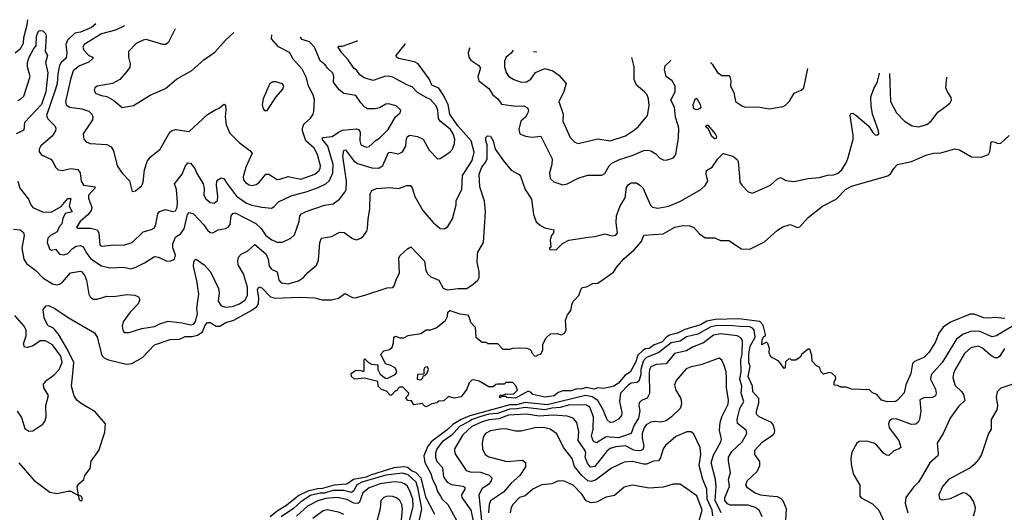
# Model space of a CAD drawing. Extents: x 1690054 to 1842981, y 782881 to 914114.
# Tile 353 of 656: x 1741849 to 1748911, y 908300 to 911833. Entities that reach past the tile are written whole.
import ezdxf

# ---------------------------------------------------------------- set-up
doc = ezdxf.new("R2010")
doc.units = 0

msp = doc.modelspace()

# ---------------------------------------------------------------- linework, layer by layer
at = {"layer": '0CON10XD'}
for points in [[(1741817.3, 911595), (1741855, 911625.5), (1741876.1, 911665), (1741879.3, 911705), (1741903.4, 911795), (1741906.7, 911832.7)], [(1742395.3, 911802.1), (1742365, 911776.2), (1742285, 911742.6), (1742244.4, 911735), (1742191.5, 911685), (1742180.9, 911655), (1742188.1, 911598.1), (1742182.9, 911557.1), (1742146.4, 911525), (1742134.8, 911505.2), (1742121.8, 911445), (1742117.5, 911375), (1742105.5, 911334.5), (1742040.3, 911145), (1742051.3, 911121.3), (1742101.5, 911071.5), (1742108.1, 911055), (1742105.6, 911035), (1742081.8, 910998.2), (1742001.7, 910928.3), (1741989.2, 910905), (1741988, 910885), (1742005, 910864.2), (1742072.6, 910832.6), (1742087.5, 910815), (1742106, 910775), (1742125.7, 910755.7), (1742155, 910750.6), (1742215, 910764.4), (1742265, 910758), (1742282.5, 910735), (1742290.6, 910675), (1742306.2, 910646.2), (1742390, 910635), (1742387.9, 910625), (1742343.2, 910575), (1742343, 910553), (1742367, 910487), (1742362.5, 910465), (1742337.6, 910432.4), (1742281.9, 910385), (1742256.7, 910345), (1742268.3, 910338.3), (1742357.4, 910337.4), (1742404.6, 910324.6), (1742417.7, 910305), (1742424.5, 910215), (1742437.4, 910207.4), (1742525, 910219.3), (1742595, 910216.8), (1742654.6, 910235.4), (1742735, 910310.8), (1742795, 910327.5), (1742815, 910340), (1742825.9, 910364.1), (1742839.7, 910440.3), (1742852.2, 910457.8), (1742895, 910471.2), (1742945, 910457.8), (1742967, 910463), (1742978.7, 910485), (1742981, 910525), (1742974.2, 910615), (1742959.6, 910655), (1743013.3, 910725), (1743037.8, 910785), (1743055, 910806.7), (1743075, 910804.3), (1743105.4, 910765.4), (1743116.9, 910735), (1743164.3, 910655), (1743171.2, 910621.2), (1743169.4, 910575), (1743185, 910549.2), (1743215, 910522.9), (1743245, 910518.1), (1743266.7, 910535), (1743271.1, 910565), (1743260, 910645), (1743264, 910675), (1743271.2, 910685), (1743295, 910698), (1743315, 910692.5), (1743332.4, 910662.4), (1743405, 910566.8), (1743475, 910516.7), (1743515, 910501.4), (1743585, 910487.1), (1743655, 910481.2), (1743675, 910492.2), (1743705, 910526.1), (1743795, 910570.6), (1743910.5, 910599.5), (1743990.7, 910629.3), (1744045.2, 910654.8), (1744071.7, 910678.3), (1744095.2, 910734.8), (1744097.4, 910795), (1744059, 910925), (1744017.8, 910975), (1744025, 910988), (1744089.2, 910995), (1744135, 911026.8), (1744165, 911039.6), (1744265, 911050), (1744278.6, 911045), (1744291.8, 911025), (1744288.2, 910965), (1744296.7, 910935), (1744335, 910919.5), (1744355, 910924.4), (1744377.3, 910942.7), (1744397.8, 910965), (1744431.8, 910985), (1744492.9, 911045), (1744543.3, 911136.7), (1744576.7, 911165), (1744583.3, 911185), (1744549.2, 911215), (1744495, 911228.2), (1744475, 911226.2), (1744428.7, 911201.3), (1744395, 911192.6), (1744345, 911192.7), (1744324.4, 911205), (1744295.3, 911235.3), (1744259.8, 911289.8), (1744173.5, 911303.5), (1744140.6, 911330.6), (1744100.3, 911385), (1744102.3, 911425), (1744095, 911448.1), (1744055.6, 911485), (1744039.9, 911509.9), (1744005, 911538.6), (1743963.6, 911635), (1743927.5, 911675), (1743875, 911691.8), (1743863.8, 911705), (1743865.1, 911710)], [(1742600.4, 911789.2), (1742535, 911758.4), (1742435, 911732.1), (1742311.5, 911655), (1742302.1, 911635), (1742308.5, 911615), (1742345, 911577.1), (1742373.3, 911565), (1742373.8, 911555), (1742345, 911527.1), (1742277.4, 911502.6), (1742231.8, 911465), (1742212.5, 911405), (1742178.2, 911245), (1742182.7, 911222.7), (1742206.6, 911206.6), (1742295, 911193.2), (1742345.8, 911175.8), (1742366.9, 911155), (1742374.4, 911135), (1742370, 911115), (1742304.4, 911015), (1742309.2, 910975), (1742325, 910955.8), (1742354.6, 910944.6), (1742475, 910937.8), (1742505, 910920), (1742522.5, 910892.5), (1742548.6, 910785), (1742585, 910731.2), (1742636.1, 910676.1), (1742655, 910600), (1742680, 910605), (1742725.8, 910644.2), (1742733.6, 910666.4), (1742743.8, 910755), (1742764.1, 910815.9), (1742784.3, 910845.7), (1742855.6, 910904.4), (1742925, 911026), (1742941.5, 911038.5), (1742965.7, 911044.3), (1743065, 911030), (1743195, 911153.3), (1743255, 911188.8), (1743275, 911196.7), (1743315, 911227.5), (1743325, 911220), (1743328, 911185), (1743322, 911135), (1743329.3, 911079.3), (1743355, 911020), (1743423, 910953), (1743500, 910895), (1743515.9, 910875.9), (1743471.8, 910775), (1743452.7, 910705), (1743454.5, 910685), (1743468.1, 910665), (1743495, 910647.3), (1743515, 910644.5), (1743545, 910650), (1743565, 910661.9), (1743615, 910726), (1743635, 910725.7), (1743695, 910687.5), (1743715, 910688.6), (1743775, 910708.9), (1743865, 910690), (1743965, 910724.6), (1743995, 910749.4), (1744004.5, 910765), (1744006.1, 910785), (1743984.7, 910865), (1743961.2, 910911.2), (1743902.1, 910965), (1743877.9, 911035), (1743876.5, 911055), (1743886.3, 911083.7), (1743935, 911126.2), (1743953.8, 911155), (1743958.8, 911175), (1743962.7, 911257.3), (1743954.4, 911295), (1743920, 911355), (1743906.8, 911415), (1743875, 911478.9), (1743810.6, 911550.6), (1743785, 911596.9), (1743705, 911638.8), (1743655.6, 911695), (1743658.2, 911723)], [(1741835, 911254), (1741855, 911262.1), (1741878.2, 911285), (1741924.2, 911425), (1741904.3, 911495.7), (1741904.3, 911525), (1741917.1, 911565), (1741949.7, 911625), (1741968.1, 911645), (1741969.2, 911715), (1741985, 911751.2), (1741995, 911756), (1742015, 911752.5), (1742034.2, 911734.2), (1742038.1, 911715), (1742030.9, 911605), (1742047.3, 911575), (1742033.9, 911525), (1742050.5, 911450.5), (1742037.3, 911315), (1742005.1, 911225), (1741884.3, 911095), (1741879.4, 911040.6), (1741822.6, 911015)], [(1742964.2, 911766.4), (1742913.6, 911666.4), (1742895, 911655.6), (1742875, 911655.6), (1742755, 911690), (1742735, 911686.9), (1742685, 911661.9), (1742629.4, 911605), (1742628.6, 911565), (1742642.5, 911515), (1742637.8, 911492.2), (1742618.6, 911461.4), (1742566.2, 911405), (1742515, 911374.2), (1742405, 911356), (1742388.8, 911345), (1742382, 911325), (1742394.5, 911304.5), (1742435, 911288.9), (1742475, 911282.9), (1742523.6, 911253.6), (1742585, 911202), (1742665, 911217.5), (1742785, 911291.4), (1742895, 911340), (1742972.8, 911407.2), (1743082.6, 911467.4), (1743169.2, 911545), (1743249.2, 911600.8), (1743325, 911686), (1743386, 911740)], [(1741805, 910329.4), (1741853.3, 910325), (1741876.9, 910306.9), (1741880, 910285), (1741864.4, 910195), (1741879.4, 910115), (1741896.9, 910085), (1741964.2, 910034.2), (1742015, 909980.5), (1742085, 909938.1), (1742115, 909931.9), (1742135, 909937.1), (1742155, 909951.4), (1742212.4, 910017.6), (1742285, 910030), (1742295.5, 910025), (1742316.7, 909995), (1742328.2, 909965), (1742344.6, 909864.6), (1742354.6, 909844.6), (1742375, 909829.4), (1742405, 909828.9), (1742475, 909850.5), (1742525, 909847.9), (1742615, 909861.9), (1742675, 909857.5), (1742700, 909845), (1742711.2, 909825), (1742698.6, 909795), (1742641.1, 909735), (1742590.6, 909665), (1742584.2, 909635), (1742588.8, 909605), (1742599.3, 909589.3), (1742635, 909589.2), (1742725, 909619.1), (1742815, 909633.5), (1742855, 909650.7), (1742915, 909671.2), (1743015, 909659.5), (1743075, 909643.3), (1743095, 909650), (1743110, 909665), (1743125.4, 909725), (1743120.3, 909765), (1743132.9, 909865), (1743119.2, 909959.2), (1743094.7, 910065), (1743096.9, 910095), (1743105, 910111.2), (1743115, 910116.2), (1743173.1, 910075), (1743218.5, 910025), (1743275.2, 909905.2), (1743278.8, 909875), (1743272.4, 909815), (1743295, 909781.1), (1743325, 909771.1), (1743375, 909775.3), (1743426.5, 909795), (1743465.7, 909824.3), (1743482.9, 909855), (1743482.1, 909915), (1743455, 910009.2), (1743415.4, 910075), (1743412.5, 910105), (1743419.5, 910129.5), (1743438.1, 910151.9), (1743485, 910175.5), (1743535, 910221.2), (1743615, 910152.7), (1743630.8, 910115), (1743637.2, 910065), (1743655, 910044.6), (1743695, 910024), (1743708.6, 909965), (1743724.2, 909945), (1743775, 909937.7), (1743849.3, 909960.7), (1743885, 909984.4), (1743915, 910018.6), (1743977.4, 910072.6), (1743992.1, 910107.9), (1744001.2, 910235), (1744014.6, 910265.4), (1744085, 910278.8), (1744145, 910310), (1744175.4, 910305.4), (1744235, 910262.5), (1744265, 910254), (1744295, 910266.2), (1744315, 910283.3), (1744338, 910315), (1744344.5, 910335.5), (1744347.5, 910405), (1744360.4, 910475), (1744362.9, 910585), (1744375, 910608), (1744408.5, 910621.5), (1744505, 910629.4), (1744565, 910621.4), (1744625, 910644.2), (1744652.7, 910642.7), (1744665, 910627.5), (1744682.2, 910565), (1744740.6, 910465), (1744815, 910378.8), (1744865, 910336.2), (1744895, 910333.3), (1744920.5, 910349.5), (1744952.5, 910405), (1744978.9, 910505), (1744980, 910535), (1745019.5, 910615), (1745025.5, 910715), (1745095, 910823.1), (1745108.3, 910881.7), (1745086.2, 910965), (1744991.9, 911071.9), (1744933.3, 911155), (1744921.7, 911225), (1744886.9, 911295), (1744855, 911342.5), (1744805, 911363.9), (1744785, 911409.6), (1744706.7, 911516.7), (1744680.8, 911530.8), (1744566.7, 911555), (1744552, 911565), (1744550, 911575), (1744612.9, 911657.1), (1744613.4, 911663.1)], [(1741835.6, 910675), (1741850, 910625), (1741912.9, 910545), (1741928, 910505), (1741943.8, 910485), (1742012.5, 910455), (1742075, 910453.1), (1742145.9, 910494.1), (1742195, 910551.5), (1742215, 910551.4), (1742203.2, 910495), (1742225.3, 910455), (1742175, 910442.4), (1742157.5, 910407.5), (1742151.7, 910368.3), (1742132.7, 910347.3), (1742118.5, 910311.5), (1742069.1, 910285), (1742051.3, 910265), (1742046.2, 910235), (1742065, 910184.4), (1742075, 910180), (1742105, 910186.5), (1742135, 910151.5), (1742165, 910146.1), (1742195, 910155.4), (1742228.5, 910191.5), (1742255, 910208.9), (1742285, 910213.9), (1742305, 910203.3), (1742330.2, 910155), (1742358.8, 910118.8), (1742435, 910066.5), (1742495, 910052.5), (1742595, 910057.1), (1742645, 910046.7), (1742682.6, 910057.4), (1742745, 910089.6), (1742815, 910135.6), (1742845, 910130.6), (1742905, 910101.2), (1742933.3, 910103.3), (1742960, 910115), (1742967.5, 910145), (1742946.8, 910196.8), (1742946.8, 910225), (1742967.6, 910272.4), (1743005, 910300.4), (1743028, 910332), (1743052.7, 910435), (1743065, 910449.2), (1743095, 910440), (1743168.2, 910365), (1743195, 910322.5), (1743215, 910307.5), (1743235, 910304), (1743273.3, 910325), (1743325, 910335.6), (1743344.6, 910345.4), (1743357.8, 910365), (1743366.2, 910425), (1743377.1, 910442.9), (1743395, 910447.1), (1743541.9, 910371.9), (1743580.4, 910335), (1743615, 910285.5), (1743656.7, 910255), (1743695, 910237.2), (1743735, 910237.5), (1743794.2, 910265), (1743819.5, 910290.5), (1743852.9, 910385), (1743857.5, 910425), (1743870.7, 910439.3), (1743902.6, 910457.4), (1744035, 910502.2), (1744098.3, 910511.7), (1744142.5, 910545), (1744181.4, 910595), (1744189.4, 910615), (1744192.2, 910675), (1744180.4, 910755), (1744166.6, 910853.4), (1744175, 910895.8), (1744185, 910900), (1744242.8, 910822.8), (1744271.2, 910801.2), (1744375, 910770), (1744425, 910768.5), (1744453.9, 910786.1), (1744495, 910879.4), (1744505, 910882.7), (1744565, 910871.8), (1744595, 910885.6), (1744618.2, 910925), (1744620, 910965), (1744628, 910992), (1744646.2, 911003.8), (1744703.3, 910995), (1744742, 910975), (1744787, 910897), (1744845, 910836), (1744865, 910837.1), (1744935, 910881.9), (1744952.2, 910905), (1744967.3, 910945), (1744970, 910975), (1744957.3, 911015), (1744938.8, 911045), (1744863.8, 911105), (1744853.2, 911125), (1744847.9, 911185), (1744836, 911215), (1744795, 911261), (1744765.2, 911275.2), (1744701.1, 911311.1), (1744665, 911350.5), (1744625, 911364.4), (1744525, 911419.5), (1744495, 911427.7), (1744464.6, 911425.4), (1744385, 911397.7), (1744320.8, 911415), (1744287.8, 911437.8), (1744267.4, 911467.4), (1744245, 911485.7), (1744205.6, 911545), (1744158.8, 911595), (1744132, 911635), (1744136.7, 911643.3), (1744165, 911642.5), (1744265, 911679.6), (1744272, 911684.5)], [(1745073.3, 911634.3), (1745074.5, 911625), (1745064.5, 911594.5), (1745070, 911565), (1745085, 911541.9), (1745142.5, 911505), (1745153.3, 911485), (1745135.6, 911425), (1745143.3, 911395), (1745215, 911339.4), (1745241.5, 911295), (1745278.5, 911265), (1745305, 911226.9), (1745406.6, 911213.4), (1745465, 911215.4), (1745491.8, 911201.8), (1745497.8, 911185), (1745493.5, 911165), (1745477.3, 911132.7), (1745443.5, 911105), (1745428.1, 911045), (1745436, 911015), (1745477.7, 910997.7), (1745525, 910990), (1745587.4, 910997.4), (1745668.5, 910835), (1745666.8, 910795), (1745649.6, 910735), (1745653.3, 910693.3), (1745681.1, 910671.1), (1745745, 910648.1), (1745775, 910655.6), (1745855, 910695.5), (1745925, 910718.1), (1746025, 910717.5), (1746045, 910729.2), (1746076.1, 910785), (1746095, 910802.8), (1746150.1, 910829.9), (1746241.4, 910858.6), (1746325, 910893.6), (1746355, 910897.9), (1746375, 910892.9), (1746410.5, 910870.5), (1746440.2, 910840.2), (1746465, 910827.5), (1746485, 910826), (1746538.3, 910841.7), (1746555.8, 910865), (1746575.4, 910984.6), (1746576.2, 911055), (1746570.5, 911080.5), (1746553.7, 911133.7), (1746545.7, 911205.7), (1746518.5, 911255), (1746549.6, 911315), (1746549.5, 911355), (1746529.4, 911395), (1746485.3, 911425.3), (1746472.9, 911475), (1746477.9, 911502.1), (1746515, 911534.2), (1746518.3, 911543.7)], [(1745388.1, 911614.5), (1745375, 911593.4), (1745337.3, 911565), (1745327.1, 911535), (1745325.6, 911494.4), (1745337.3, 911455), (1745355, 911428.6), (1745394, 911405), (1745444.6, 911384.6), (1745485, 911386.7), (1745515, 911406.7), (1745548.6, 911455), (1745615, 911481.9), (1745674, 911465), (1745715, 911435.7), (1745769.2, 911375), (1745748.6, 911311.4), (1745715.8, 911245), (1745747.5, 911155), (1745745.7, 911105), (1745798.3, 910988.3), (1745831.2, 910955), (1745855, 910946), (1745995, 910977.5), (1746085, 910964.4), (1746195, 910999.2), (1746252.2, 911037.8), (1746285.6, 911065), (1746350.8, 911145), (1746363.5, 911215), (1746360, 911265), (1746349.4, 911295), (1746330, 911315), (1746273.6, 911363.6), (1746256.9, 911405), (1746255.7, 911495), (1746238.5, 911561.2)], [(1745533.5, 911605.4), (1745555, 911602.9), (1745556.7, 911604)], [(1746803.1, 911525.8), (1746815, 911514.3), (1746855, 911454.4), (1746885, 911433.1), (1746935, 911431.9), (1746942.7, 911422.7), (1746949.5, 911395), (1746946.4, 911355), (1746970.2, 911310.2), (1746984.2, 911245), (1747032.6, 911212.6), (1747055, 911205.7), (1747145, 911208), (1747225, 911194), (1747325, 911211.2), (1747340.7, 911219.3), (1747370.5, 911249.5), (1747404.3, 911305.7), (1747455, 911327.1), (1747474, 911345), (1747501.3, 911482.1)], [(1741843.3, 908655), (1741950.2, 908530.2), (1742064.2, 908445), (1742114.5, 908435.5), (1742195, 908452.5), (1742215, 908451.2), (1742270, 908420), (1742272.5, 908395), (1742285, 908382.5), (1742297.5, 908385), (1742296.1, 908406.1), (1742285, 908417.5), (1742270, 908420), (1742261.2, 908485), (1742273.8, 908505), (1742310, 908535), (1742316.4, 908563.6), (1742354.3, 908615), (1742362.7, 908667.3), (1742416.8, 908743.2), (1742458.6, 908875), (1742464, 908934), (1742389.4, 909019.4), (1742289.2, 909079.2), (1742258.1, 909105), (1742240.8, 909135), (1742220.6, 909205), (1742230.8, 909295), (1742237.3, 909375), (1742193.1, 909463.1), (1742127.8, 909577.8), (1742090.4, 909620.4), (1742050.3, 909640.3), (1742023.8, 909695), (1742017.5, 909755), (1742039.5, 909780.5), (1742055, 909782.5), (1742101.2, 909761.2), (1742195.8, 909695.8), (1742385, 909588), (1742405.5, 909555.5), (1742437.1, 909425), (1742457.8, 909405), (1742485, 909392.3), (1742615, 909361.2), (1742653.8, 909366.2), (1742729.4, 909410.6), (1742815, 909501.5), (1742929.4, 909539.4), (1742995, 909541.6), (1743035, 909561.2), (1743085, 909560.4), (1743125, 909569.7), (1743159.7, 909595), (1743178.4, 909641.6), (1743195, 909661.9), (1743215, 909662.2), (1743258, 909635), (1743285, 909635.3), (1743328.4, 909661.6), (1743385, 909678.7), (1743515, 909750.6), (1743549.8, 909775), (1743561.2, 909795), (1743563.3, 909835), (1743553.7, 909896.3), (1743565, 909917.1), (1743585, 909910), (1743647.9, 909845), (1743682.5, 909835), (1743855, 909843.8), (1743965, 909837.3), (1744015, 909823.6), (1744085, 909823.8), (1744135.4, 909834.6), (1744181.7, 909868.3), (1744235, 909840), (1744255, 909837.5), (1744325, 909858), (1744485, 909908.8), (1744525, 909913.3), (1744535, 909923.3), (1744551.1, 909975), (1744573.3, 910015), (1744569.2, 910125), (1744578.8, 910141.2), (1744630.3, 910189.7), (1744655, 910203.8), (1744751.5, 910101.5), (1744761.4, 910035), (1744777.2, 910007.2), (1744797.9, 909987.9), (1744854.2, 909965), (1744886.3, 909906.3), (1744915, 909895.6), (1744995, 909905.4), (1745055, 909905.6), (1745102, 909935), (1745135, 909964), (1745145.6, 909985), (1745145.7, 910024.3), (1745130.6, 910095), (1745131.4, 910145), (1745135.8, 910165), (1745175.4, 910235), (1745190, 910455), (1745181.7, 910531.7), (1745148.9, 910635), (1745144.1, 910724.1), (1745163.1, 910775), (1745190.8, 910809.2), (1745201.2, 910835), (1745200.8, 910935), (1745192, 910965), (1745193, 910987), (1745205, 911000), (1745225, 910996.7), (1745245, 910963.3), (1745260, 910905), (1745319.7, 910819.7), (1745375, 910753.8), (1745432.3, 910722.3), (1745441.2, 910711.2), (1745474.7, 910614.7), (1745519.1, 910545), (1745534.5, 910434.5), (1745553.4, 910383.4), (1745585, 910356.2), (1745615, 910341.2), (1745680, 910325), (1745677.5, 910305), (1745663.3, 910285), (1745653.3, 910255), (1745657.5, 910202.5), (1745650, 910195), (1745651.7, 910181.7), (1745700, 910185), (1745742.7, 910227.3), (1745787.7, 910252.3), (1745927.7, 910272.3), (1745975, 910276.7), (1746045, 910296.2), (1746095, 910283.8), (1746125, 910287.5), (1746136, 910305), (1746126.9, 910376.9), (1746128.7, 910425), (1746155, 910498.6), (1746190.6, 910555), (1746200.9, 910629.1), (1746215, 910650), (1746235, 910663.8), (1746272.3, 910662.3), (1746305, 910641.2), (1746317.5, 910627.5), (1746372.7, 910502.7), (1746388.3, 910488.3), (1746425, 910482), (1746505, 910495.8), (1746588.2, 910531.8), (1746735, 910615.8), (1746765.4, 910644.6), (1746784.3, 910675), (1746772.5, 910725), (1746775, 910751.2), (1746816.7, 910775), (1746856.2, 910835), (1746895, 910872.5), (1746964.3, 910854.3), (1746995, 910831.2), (1747001.9, 910815), (1747012.1, 910707.9), (1747015, 910667.5), (1747028.6, 910645), (1747075, 910598), (1747105, 910589.2), (1747234.2, 910645.8), (1747285, 910691.2), (1747305, 910702), (1747345, 910679.5), (1747405, 910671.2), (1747505, 910693.8), (1747585, 910700.5), (1747642.4, 910717.6), (1747685, 910720), (1747715, 910729.4), (1747745.6, 910755), (1747778.1, 910811.9), (1747792.2, 910845), (1747825.8, 910975), (1747826.9, 911005), (1747804.4, 911145), (1747810.5, 911159.5), (1747825, 911161.2), (1747845, 911149.2), (1747938.9, 911068.9), (1747965.8, 911025), (1747985, 911006), (1747995.7, 911004.3), (1748010, 911015), (1748008.9, 911035), (1747966.3, 911156.3), (1747955.4, 911215.4), (1747953.2, 911276.8), (1747975, 911338.8), (1747999.6, 911380.4), (1748015, 911450.1)], [(1748087.2, 911445.7), (1748095.7, 911245), (1748137.5, 911165), (1748195, 911104.2), (1748251.3, 911071.3), (1748295, 911064.3), (1748355, 911080), (1748385.8, 911105), (1748435, 911170), (1748495, 911212), (1748522.4, 911237.6), (1748531.4, 911255), (1748530, 911275), (1748500.3, 911320.3), (1748492.6, 911345), (1748497.7, 911420.3)], [(1743625, 911182.5), (1743689.5, 911280.5), (1743737.5, 911335), (1743743.3, 911355), (1743735, 911372.5), (1743685, 911386.7), (1743665, 911386.7), (1743643.8, 911375), (1743596, 911265), (1743588.8, 911225), (1743595, 911192.5), (1743605, 911182.5), (1743625, 911182.5)], [(1746705, 911186.7), (1746685, 911193.3), (1746680.8, 911200.8), (1746679.4, 911225), (1746695, 911267.5), (1746705, 911267.5), (1746730, 911225), (1746733.8, 911205), (1746725, 911192.5), (1746705, 911186.7)], [(1746835, 910977.5), (1746813.3, 910995), (1746788.8, 911048.8), (1746770, 911065), (1746773.9, 911076.1), (1746785, 911077.5), (1746836.9, 911015), (1746847.5, 910995), (1746845, 910980), (1746835, 910977.5)], [(1748915, 909690), (1748842.4, 909697.6), (1748797.4, 909692.6), (1748765, 909694.5), (1748695, 909720), (1748665, 909720), (1748525, 909662.7), (1748472.3, 909627.7), (1748440.8, 909585), (1748415, 909518.6), (1748370.8, 909445), (1748335, 909411.1), (1748267.9, 909382.1), (1748251.9, 909368.1), (1748240.8, 909295), (1748205.8, 909215), (1748192.7, 909157.3), (1748145, 909103.8), (1748130, 909095), (1748073, 909093), (1748030, 909105), (1747997.5, 909145), (1747965, 909157.5), (1747945, 909177.5), (1747815, 909183.3), (1747776.4, 909196.4), (1747738.3, 909198.3), (1747715, 909210), (1747691.7, 909211.7), (1747690, 909235), (1747701.7, 909258.3), (1747700, 909275), (1747675, 909297.5), (1747655, 909302.5), (1747615, 909290), (1747595, 909310), (1747588.3, 909338.3), (1747565, 909350), (1747533, 909383), (1747530, 909425), (1747515, 909470), (1747505, 909470), (1747460, 909435), (1747446.4, 909413.6), (1747415, 909390), (1747385, 909390), (1747378.3, 909398.3), (1747365, 909400), (1747341.7, 909378.3), (1747340, 909335), (1747331.7, 909331.7), (1747293, 909383), (1747237.5, 909415), (1747223.6, 909443.6), (1747227.5, 909475), (1747215, 909510), (1747205, 909520), (1747171.7, 909501.7), (1747175, 909536.7), (1747185, 909557.5), (1747197.5, 909565), (1747197.5, 909575), (1747181.9, 909641.9), (1747158.3, 909668.3), (1747006.9, 909686.9), (1746837.3, 909682.7), (1746778.6, 909671.4), (1746731.4, 909645), (1746618.6, 909611.4), (1746567.1, 909585), (1746510.8, 909569.2), (1746491.3, 909558.7), (1746455, 909520.8), (1746399.8, 909500.2), (1746365, 909475.5), (1746338.3, 909471.7), (1746319.4, 909460.6), (1746283.6, 909426.4), (1746266.7, 909375), (1746227.5, 909305), (1746188.1, 909281.9), (1746144.2, 909225), (1746110, 909205), (1746082.3, 909197.7), (1746035, 909188.8), (1745996.4, 909193.6), (1745967.3, 909182.7), (1745914, 909194), (1745873.6, 909183.6), (1745845, 909185.8), (1745805, 909170.8), (1745745, 909170), (1745711.7, 909158.3), (1745682.5, 909135), (1745615, 909126.7), (1745530, 909145), (1745518.3, 909158.3), (1745495, 909167.5), (1745405, 909118.8), (1745343.9, 909123.9), (1745335, 909130), (1745305, 909130), (1745295, 909120), (1745290, 909125), (1745295, 909140), (1745315, 909140), (1745335, 909150), (1745391.7, 909148.3), (1745420, 909175), (1745407, 909207), (1745385, 909230), (1745335, 909230), (1745325, 909220), (1745275, 909220), (1745263, 909217), (1745245, 909200), (1745215, 909200), (1745145, 909240), (1745105, 909250), (1745093, 909247), (1745071.7, 909228.3), (1745057, 909183), (1745015, 909127.5), (1744965, 909117.5), (1744925, 909130), (1744891.7, 909098.3), (1744855, 909096.7), (1744840, 909085), (1744805, 909077.5), (1744765, 909057.5), (1744755, 909060), (1744735, 909080), (1744675, 909070), (1744658.3, 909098.3), (1744631.7, 909101.7), (1744620, 909115), (1744620, 909125), (1744638.3, 909141.7), (1744640, 909155), (1744597, 909197), (1744573, 909197), (1744560, 909185), (1744555, 909170), (1744545, 909170), (1744515, 909140), (1744505, 909140), (1744479.3, 909169.3), (1744445, 909180), (1744420, 909205), (1744418.3, 909238.3), (1744321.7, 909261.7), (1744273.6, 909256.4), (1744250, 909255), (1744230, 909275), (1744227.5, 909295), (1744260.7, 909319.3), (1744295, 909317.5), (1744315, 909310), (1744320, 909315), (1744320, 909395), (1744325, 909400), (1744350, 909375), (1744373, 909363), (1744418.3, 909358.3), (1744417.5, 909325), (1744435, 909290), (1744471.7, 909261.7), (1744485, 909260), (1744541.2, 909288.8), (1744553.3, 909305), (1744543.3, 909333.3), (1744511.7, 909351.7), (1744473.6, 909363.6), (1744440, 909435), (1744461.7, 909458.3), (1744501.7, 909468.3), (1744520, 909485), (1744530, 909515), (1744532.5, 909555), (1744545, 909562.5), (1744575, 909550), (1744605, 909550), (1744635, 909567.5), (1744727, 909583), (1744765, 909607.5), (1744795, 909607.5), (1744835, 909623.3), (1744902.5, 909675), (1744917, 909703), (1744920, 909735), (1744935, 909747.5), (1745005, 909722.5), (1745060, 909715), (1745070, 909705), (1745083, 909663), (1745117, 909627), (1745120, 909555), (1745165, 909520), (1745195, 909520), (1745205, 909510), (1745275, 909510), (1745315, 909470), (1745365, 909470), (1745385, 909477.5), (1745435, 909480), (1745487, 909477), (1745505, 909470), (1745520, 909455), (1745520, 909445), (1745541.7, 909421.7), (1745555, 909420), (1745565, 909430), (1745587.5, 909435), (1745600, 909465), (1745600, 909505), (1745625, 909550), (1745655, 909580), (1745705, 909582.5), (1745735, 909572.5), (1745757.5, 909585), (1745767.5, 909605), (1745763, 909677), (1745777.5, 909715), (1745801.7, 909748.3), (1745811.7, 909798.3), (1745820, 909815), (1745860, 909855), (1745875, 909903.3), (1745885, 909913.3), (1745915, 909918), (1745960.3, 909939.7), (1745995, 909944.2), (1746108.3, 910021.7), (1746135, 910063.8), (1746185, 910120.8), (1746256.9, 910183.1), (1746308.3, 910241.7), (1746325, 910286.7), (1746465, 910297.3), (1746548.8, 910345), (1746605, 910357.3), (1746655, 910354.4), (1746683.1, 910343.1), (1746725, 910296.7), (1746765, 910267.5), (1746835, 910267.5), (1746875, 910250), (1746935, 910250), (1747025, 910188.8), (1747085, 910186.7), (1747190.7, 910239.3), (1747285, 910322.5), (1747323.2, 910346.8), (1747375, 910364.2), (1747410.5, 910350.5), (1747425, 910343.1), (1747445, 910347.1), (1747505, 910414.4), (1747607.1, 910495), (1747704.7, 910545.3), (1747772.5, 910615), (1747815, 910638.6), (1748076, 910714), (1748093.8, 910726.2), (1748117.5, 910765), (1748145, 910793.3), (1748245, 910816.5), (1748355, 910864.6), (1748405, 910875.4), (1748455, 910877.5), (1748555, 910907.5), (1748588.9, 910898.9), (1748675, 910848.6), (1748745, 910846.2), (1748796.7, 910865), (1748806.2, 910885), (1748816.2, 910953.8), (1748825, 910960), (1748845, 910954), (1748865, 910943.8), (1748885, 910946.7), (1748945, 911002.5)], [(1741830, 909025), (1741860.9, 908980.9), (1741885, 908900), (1741915, 908882.5), (1741942.5, 908885), (1742015, 908932), (1742029.7, 908950.3), (1742040, 908985), (1742035.8, 909065), (1742055, 909136.7), (1742021.5, 909191.5), (1742020.8, 909219.2), (1742042.5, 909247.5), (1742095.5, 909285), (1742132.8, 909325), (1742154.7, 909375), (1742145, 909420), (1742085, 909501.1), (1742035, 909528.7), (1741995, 909530.8), (1741945, 909492.9), (1741905, 909481.4), (1741883.8, 909485), (1741877, 909507), (1741895.3, 909564.7), (1741894.3, 909605), (1741880.5, 909635), (1741815, 909711.3)], [(1747341.2, 908205), (1747349.8, 908325), (1747325, 908383.1), (1747308.9, 908398.9), (1747285, 908410.4), (1747225.3, 908414.7), (1747165, 908421.8), (1747119.5, 908439.5), (1747068.6, 908475), (1747057.5, 908495), (1747066.5, 908525), (1747138.2, 908591.8), (1747156.5, 908635), (1747157.1, 908665), (1747120.9, 908715), (1747120.9, 908745), (1747176.5, 908805), (1747252.9, 908855), (1747261.1, 908865), (1747264.6, 908885), (1747255, 908924), (1747241.1, 908945), (1747152.9, 908985), (1747134.1, 909004.1), (1747132.5, 909025), (1747150.9, 909085), (1747150.6, 909115), (1747106.5, 909165), (1747104, 909205), (1747074.5, 909275), (1747088.5, 909345), (1747077.7, 909375), (1747078.5, 909435), (1747088.9, 909491.1), (1747124.6, 909555), (1747116.7, 909605), (1747105, 909620.8), (1747085, 909631.2), (1747015, 909631.4), (1746965, 909638.2), (1746855, 909639.9), (1746805, 909631.1), (1746712.8, 909577.2), (1746632, 909558), (1746585, 909527.4), (1746520.9, 909515), (1746434.2, 909445.8), (1746345, 909409.8), (1746325, 909391.1), (1746317.8, 909375), (1746304, 909325), (1746304.1, 909285), (1746290.2, 909239.8), (1746278.5, 909231.5), (1746235, 909225.3), (1746215, 909213.8), (1746157.7, 909155), (1746150, 909095), (1746167.8, 909015), (1746165.3, 908995), (1746145, 908966.7), (1746105, 908946.9), (1746085, 908944.5), (1746062.3, 908962.3), (1746033.9, 909035), (1745995, 909102.8), (1745955, 909127.8), (1745906.4, 909136.4), (1745631.5, 909071.5), (1745475, 909087), (1745415, 909070.9), (1745365, 909070.8), (1745077.7, 908992.3), (1745015, 908964.9), (1744955, 908928.8), (1744915, 908891), (1744800, 908805), (1744775, 908768.9), (1744747.9, 908705), (1744755, 908656.9), (1744798.6, 908578.6), (1744809.8, 908535), (1744831.2, 908495), (1744845, 908448.1), (1744866.4, 908416.4), (1744879.6, 908395), (1744920, 908355), (1744986.2, 908233.8)], [(1748980.3, 909639.7), (1748905, 909595.9), (1748855, 909564.7), (1748825, 909558.7), (1748735, 909595.6), (1748675, 909599.2), (1748615, 909578), (1748569, 909541), (1748466.1, 909375), (1748387.3, 909285), (1748382.1, 909255), (1748416.4, 909183.6), (1748422.7, 909155), (1748417.1, 909135), (1748395, 909123.2), (1748335, 909121.8), (1748304.6, 909105.4), (1748313.1, 909025), (1748302.9, 908965), (1748293.5, 908946.5), (1748277.3, 908932.8), (1748245, 908930.3), (1748135, 908970.4), (1748105, 908967.3), (1748087.5, 908955), (1748079.4, 908935), (1748085.6, 908905), (1748155.6, 908815), (1748168.8, 908765), (1748157.5, 908755), (1748118.3, 908741.7), (1748082.3, 908707.7), (1748065, 908709.2), (1748045, 908722.9), (1747995, 908783.6), (1747975, 908795.4), (1747925, 908811.1), (1747871.2, 908808.8), (1747854.2, 908795.8), (1747817.7, 908732.3), (1747810.8, 908685), (1747812.5, 908645), (1747826.1, 908576.1), (1747874, 908495), (1747875.8, 908415), (1747885, 908404.4), (1747965, 908361.1), (1748011.5, 908315), (1748076.2, 908175)], [(1747173.3, 908266.7), (1747153.1, 908315), (1747124.4, 908335), (1747075, 908350.7), (1746945, 908350), (1746925, 908361.3), (1746906.9, 908385), (1746906.5, 908405), (1746939.6, 908485), (1746933.5, 908535), (1746947.1, 908585), (1746932.4, 908667.6), (1746933.9, 908695), (1746956.7, 908735), (1747031.2, 908805), (1747064.6, 908865), (1747058.9, 908888.9), (1746997.3, 908937.3), (1746993.9, 908965), (1747004.1, 909005.9), (1747015.3, 909045), (1747043.3, 909095), (1747024.7, 909155), (1747027.5, 909205), (1747014.8, 909255), (1747024.4, 909305), (1747020.6, 909395), (1747029.7, 909435), (1747032.4, 909532.4), (1747020.5, 909550.5), (1746994.4, 909564.4), (1746875, 909579.8), (1746825, 909570.8), (1746754.1, 909515.9), (1746675, 909484.7), (1746631.3, 909458.7), (1746545, 909439.4), (1746485, 909364.7), (1746415, 909361), (1746376.6, 909343.4), (1746367.4, 909325), (1746364, 909295), (1746367.1, 909152.9), (1746350.4, 909119.6), (1746308.9, 909101.1), (1746293.1, 909085), (1746288.9, 909065), (1746295.8, 909025.8), (1746287.4, 908975), (1746257.2, 908925), (1746233.8, 908866.2), (1746145, 908833.3), (1746055, 908840.4), (1745985, 908797.5), (1745965, 908807.5), (1745951.3, 908845), (1745962.9, 908897.1), (1745964.5, 908984.5), (1745937.5, 909055), (1745915, 909067.5), (1745795, 909070.4), (1745725, 909052), (1745665, 909046.8), (1745615, 909033.7), (1745475, 909052.7), (1745415, 909040.9), (1745365, 909039.6), (1745275, 909008.2), (1745215, 909004.2), (1745148.4, 908985), (1745095, 908965.7), (1745067.7, 908947.7), (1745002.5, 908915), (1744947.6, 908852.4), (1744879, 908805), (1744840.4, 908755), (1744830.9, 908725), (1744831.2, 908695), (1744842, 908665), (1744882.2, 908622.2), (1744888.4, 908555), (1744914, 908515), (1744945, 908499.2), (1745027.6, 908487.6), (1745040.9, 908480.9), (1745042.5, 908465), (1745018.2, 908425), (1745021.3, 908405), (1745085.2, 908315), (1745108.7, 908205)], [(1748911.8, 909475), (1748879.9, 909420.1), (1748865, 909408.2), (1748845, 909408.8), (1748815, 909424.1), (1748755, 909477.5), (1748725, 909490.8), (1748670.8, 909479.2), (1748625, 909439.1), (1748558.4, 909325), (1748545.9, 909295), (1748541.8, 909265), (1748558.7, 909208.7), (1748605.6, 909165), (1748618.9, 909145), (1748627.8, 909102.2), (1748582.2, 909057.8), (1748522.5, 908975), (1748472, 908865), (1748430, 908795), (1748437.8, 908725), (1748434.5, 908705.5), (1748377.8, 908655), (1748325, 908563.8), (1748295.7, 908515), (1748260.8, 908479.2), (1748205.6, 908405), (1748199.4, 908365), (1748218.8, 908295)], [(1746880.9, 908295), (1746838.1, 908385), (1746843.4, 908485), (1746839.5, 908535), (1746807.9, 908655), (1746825, 908709.1), (1746878.5, 908805), (1746882.1, 908825), (1746867.1, 908887.1), (1746874.1, 908945), (1746885.6, 908984.4), (1746929.7, 909075), (1746932.9, 909105), (1746918.2, 909195), (1746918.1, 909261.9), (1746917, 909307), (1746902.8, 909352.8), (1746885, 909390), (1746865, 909406.2), (1746735, 909356.5), (1746665, 909343.6), (1746630.3, 909329.7), (1746557.1, 909245), (1746545.7, 909215), (1746555.6, 909175), (1746591.1, 909115), (1746596.9, 909075), (1746586.7, 909045), (1746525, 908985.3), (1746485, 908956.1), (1746445, 908945.4), (1746405, 908950.3), (1746375, 908946.5), (1746343, 908927), (1746327.6, 908905), (1746313.4, 908865), (1746313.1, 908835), (1746325.8, 908775), (1746318.5, 908751.5), (1746305, 908742.5), (1746275, 908740.5), (1746253.8, 908745), (1746195, 908775.7), (1746125, 908768.3), (1746085, 908756.5), (1746061, 908739), (1745975, 908629.1), (1745943.2, 908623.2), (1745921.4, 908651.4), (1745904.8, 908695), (1745908.5, 908725), (1745903.5, 908745), (1745855.2, 908815.2), (1745858.3, 908878.3), (1745845, 908943.8), (1745819.4, 908975), (1745775, 908989.2), (1745676, 908996), (1745575, 908990.2), (1745485, 909004.5), (1745355, 908997.4), (1745285, 908970.3), (1745215, 908963.7), (1745165, 908949.3), (1745093, 908915), (1745028.1, 908855), (1744967.9, 908755), (1744966.5, 908735), (1744974.5, 908715), (1745050.7, 908600.7), (1745081, 908591), (1745155, 908587.1), (1745217.1, 908567.1), (1745236.3, 908546.3), (1745230.9, 908525), (1745210.3, 908499.7), (1745165, 908470), (1745141.6, 908425), (1745161.7, 908241.7)], [(1744725, 909250), (1744740, 909265), (1744741.7, 909278.3), (1744755, 909280), (1744770, 909295), (1744780, 909325), (1744775, 909342.5), (1744755, 909337.5), (1744747.5, 909325), (1744748.3, 909291.7), (1744701.7, 909288.3), (1744700, 909255), (1744725, 909250)], [(1748986.7, 909223.3), (1748885, 909190), (1748858.8, 909165), (1748851.9, 909125), (1748861.5, 909065), (1748857.3, 909035), (1748815.8, 908965), (1748816, 908895), (1748797.5, 908865), (1748747.1, 908715), (1748725, 908678.8), (1748695, 908642.9), (1748665, 908619.4), (1748510.8, 908535), (1748468.1, 908485), (1748441.9, 908425), (1748446.9, 908396.9), (1748465, 908388.9), (1748525, 908398.5), (1748615, 908442.9), (1748638.3, 908438.3), (1748664.2, 908415), (1748690.8, 908375), (1748701.4, 908335), (1748700.3, 908309.7), (1748688.3, 908271.7)], [(1746819.3, 908275), (1746814.9, 908315), (1746779.7, 908395), (1746776.7, 908465), (1746748.6, 908535), (1746722.7, 908635), (1746734.7, 908715), (1746729.6, 908765), (1746685, 908861.2), (1746665, 908877.5), (1746635, 908877.1), (1746555, 908842.5), (1746480.2, 908779.8), (1746464, 908756), (1746445, 908690.8), (1746431.1, 908668.9), (1746395, 908666.2), (1746345, 908645.4), (1746323.3, 908645), (1746245, 908663.3), (1746185, 908658.9), (1746093.3, 908616.7), (1745978.9, 908531.1), (1745948.2, 908521.8), (1745925, 908526.7), (1745881.1, 908565), (1745829.4, 908629.4), (1745811.5, 908685), (1745749.6, 908765), (1745701.5, 908861.5), (1745654.2, 908895), (1745605, 908908.8), (1745544.8, 908905.3), (1745445, 908881.8), (1745405, 908882.7), (1745335, 908898.5), (1745295, 908896.9), (1745225, 908883.6), (1745190, 908865), (1745172, 908838), (1745165.5, 908794.5), (1745168.1, 908755), (1745187.5, 908715), (1745215, 908696.9), (1745344.1, 908664.1), (1745455, 908674.2), (1745476.8, 908656.8), (1745477.8, 908625), (1745435.5, 908565), (1745375, 908509.5), (1745318.8, 908445), (1745226.9, 908383.1), (1745216, 908355), (1745211.1, 908295)], [(1744825.8, 908285), (1744764.7, 908404.7), (1744728.4, 908545), (1744689.8, 908585), (1744664.8, 908594.8), (1744631.6, 908621.6), (1744606, 908626), (1744532.2, 908617.8), (1744365, 908566.4), (1744335, 908551.7), (1744244.1, 908535.9), (1744195, 908501.5), (1744105.5, 908495.5), (1744020.2, 908469.8), (1743985, 908468.7), (1743915, 908452.5), (1743850.3, 908419.7), (1743765, 908351.9), (1743695, 908308.8), (1743645, 908268.5)], [(1744713.3, 908235), (1744733.4, 908325), (1744707.9, 908465), (1744692.4, 908515), (1744635, 908569), (1744595, 908579.5), (1744475, 908565.8), (1744303.6, 908515), (1744265.2, 908495), (1744246.6, 908453.4), (1744228.1, 908441.9), (1744175, 908455.1), (1744095, 908455.3), (1744035, 908437.7), (1744003.4, 908436.6), (1743935, 908419.9), (1743864.4, 908375), (1743813.4, 908326.6), (1743723.2, 908266.8)], [(1744646.3, 908245), (1744670.6, 908345), (1744669.9, 908395), (1744648.1, 908455), (1744628.9, 908488.9), (1744610, 908505), (1744585, 908513.8), (1744535, 908519.4), (1744435.4, 908504.6), (1744355.5, 908475), (1744311.1, 908438.9), (1744287.3, 908372.7), (1744275, 908363.3), (1744245.2, 908365.2), (1744195, 908390.6), (1744125, 908406.7), (1744045, 908399.3), (1743986.9, 908383.1), (1743914.3, 908345), (1743835, 908271.3)], [(1746711.8, 908205), (1746742.9, 908315), (1746705, 908417.9), (1746585, 908502.9), (1746535, 908501.9), (1746465, 908479.1), (1746364.1, 908474.1), (1746245, 908494.3), (1746185, 908480.8), (1746115, 908419.5), (1746055, 908407.5), (1745985, 908371.8), (1745947.8, 908367.8), (1745912.1, 908382.1), (1745880.8, 908430.8), (1745818.9, 908495), (1745755, 908523.8), (1745713.6, 908526.4), (1745665, 908503.1), (1745595, 908496.4), (1745571.5, 908488.5), (1745528.6, 908465), (1745475, 908417.3), (1745434.8, 908405.2), (1745385.6, 908355), (1745374.3, 908335), (1745366.2, 908295)], [(1744587.4, 908245), (1744595.8, 908325), (1744590.8, 908355), (1744575.5, 908385), (1744552.7, 908402.7), (1744525, 908412.3), (1744485, 908414.6), (1744460, 908405), (1744439.2, 908385), (1744433.5, 908325), (1744399.7, 908190.3)], [(1744173.8, 908285), (1744135, 908301.8), (1744055, 908317.7), (1744025, 908310.9), (1743951.1, 908255)]]:
    msp.add_lwpolyline(points, dxfattribs=at)

doc.saveas('drawing.dxf')
